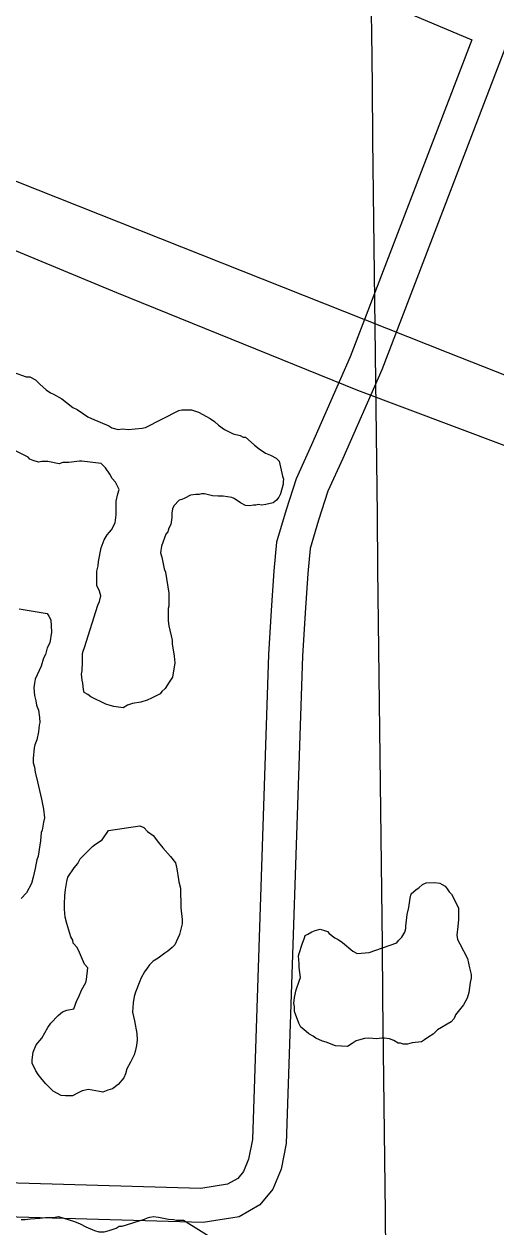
# Model space of a CAD drawing. Extents: x 3677843 to 3715951, y 511991 to 537744.
# Drawn here: x 3702883 to 3703299, y 519150 to 520210 of the extents above; entities that cross this region are included whole.
import ezdxf

# ---------------------------------------------------------------- set-up
doc = ezdxf.new("R2010")
doc.units = 0
for name, color, linetype in [('V-GRID-MAJR', 7, 'Continuous'), ('V-ROAD-CNTR', 7, 'Continuous'), ('V-SITE-VEGE', 7, 'Continuous')]:
    doc.layers.add(name, color=color, linetype=linetype)

msp = doc.modelspace()

# ---------------------------------------------------------------- linework, layer by layer
at = {"layer": 'V-GRID-MAJR'}
msp.add_spline([(3703218.92, 517647.956), (3703148.433, 523705.434), (3703077.91, 529765.996), (3703007.387, 535826.572), (3703007.3510000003, 535829.642)], degree=3, dxfattribs=at)
at = {"layer": 'V-ROAD-CNTR'}
for points in [[(3703116.620727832, 521520.72093235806), (3703099.288762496, 520927.81411817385), (3703083.149794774, 520669.59563461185), (3703081.710797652, 520621.5447307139), (3703077.8068054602, 520599.204775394), (3703076.3168084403, 520573.5898266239), (3703072.0878168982, 520548.09187761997), (3703064.197832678, 520518.72593635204), (3703057.175846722, 520486.004001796), (3703046.174868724, 520444.4440849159), (3703036.330888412, 520405.9011620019), (3703028.850903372, 520374.77922424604), (3703023.4969140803, 520354.72726434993), (3703023.539913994, 520329.1423155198), (3703027.418906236, 520312.9653478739), (3703035.0578909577, 520296.916379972), (3703052.4268562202, 520287.485398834), (3703124.590711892, 520261.23045134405), (3703277.447406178, 520196.48158084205)], [(3703415.493130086, 521510.19695340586), (3703399.783161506, 521259.17945544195), (3703378.0162050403, 520417.73913832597), (3703374.6512117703, 520391.57219066), (3703371.9772171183, 520376.67122046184), (3703367.74622558, 520351.449270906), (3703357.7122456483, 520327.955317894), (3703349.753261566, 520308.12535755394), (3703318.662323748, 520220.17553345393), (3703198.036565, 519905.59516261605), (3703163.589633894, 519827.3123191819), (3703150.48166011, 519798.62737655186), (3703142.353676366, 519773.1494275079), (3703134.8646913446, 519747.97047786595), (3703132.8076954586, 519726.080521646), (3703130.5017000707, 519691.34959110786), (3703128.160704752, 519653.14766751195), (3703113.8207334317, 519223.40352700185), (3703109.385742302, 519200.67957244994), (3703102.1117568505, 519183.14260752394), (3703090.65177977, 519169.18163544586), (3703072.15681676, 519158.658656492), (3703040.482880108, 519153.550666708), (3702825.0123110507, 519159.86165408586)], [(3703277.447406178, 520196.4825808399), (3703170.2846205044, 519917.0131397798), (3703136.215688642, 519839.5882946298), (3703122.447716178, 519809.45935488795), (3703113.683733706, 519781.9854098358), (3703105.2707505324, 519753.704466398), (3703102.90175527, 519728.47851685), (3703100.56175995, 519693.26158728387), (3703098.1907646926, 519654.56566467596), (3703083.9167932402, 519226.7975202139), (3703080.5198000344, 519209.38755503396), (3703076.103808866, 519198.742576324), (3703070.987819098, 519192.50958878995), (3703062.0308370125, 519187.412598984), (3703038.51688404, 519183.6206065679), (3702826.17730872, 519189.8405941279)], [(3705523.3939142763, 519155.2476633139), (3705260.380440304, 519164.5626446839), (3705230.1435007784, 519169.07363566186), (3705209.071542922, 519171.75863029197), (3705185.754589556, 519173.22362736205), (3705164.955631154, 519178.3886170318), (3705137.464686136, 519184.61060458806), (3705109.494742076, 519192.5735886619), (3705069.668821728, 519206.60856059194), (3704688.1335847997, 519356.2282613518), (3704081.0997988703, 519595.38678303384), (3703256.7244476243, 519920.53313274), (3702731.05249897, 520128.875716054)], [(3702828.6353038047, 520029.894914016), (3702964.110032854, 519973.7370263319), (3703176.7366076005, 519887.7961982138), (3703566.244828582, 519741.326491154), (3703811.20533866, 519636.70670039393), (3703841.37527832, 519625.2477233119), (3703881.96519714, 519613.19074742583), (3703926.713107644, 519594.88878403), (3704006.08994889, 519564.091845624), (3704335.187290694, 519433.3451071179), (3704794.379372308, 519254.6824644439), (3705005.048950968, 519171.738630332), (3705055.0158510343, 519154.13066554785), (3705083.9647931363, 519144.66868447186), (3705116.113728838, 519132.44470892), (3705142.350676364, 519124.99472381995), (3705173.0846148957, 519120.478732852), (3705196.873567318, 519116.5267407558), (3705239.281482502, 519112.8917480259), (3705294.575371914, 519107.14675951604), (3705341.954277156, 519104.207765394), (3705412.936135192, 519103.77176626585), (3705521.3059184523, 519097.4647788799)]]:
    msp.add_lwpolyline(points, dxfattribs=at)
at = {"layer": 'V-SITE-VEGE'}
for points in [[(3702873.0870000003, 519903.63800000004), (3702884.571, 519899.348), (3702887.841, 519899.37), (3702892.769, 519896.675), (3702896.613, 519892.882), (3702902.099, 519888.00800000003), (3702905.933, 519885.309), (3702908.669, 519884.23600000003), (3702915.788, 519879.919), (3702920.173, 519876.675), (3702925.653, 519872.347), (3702929.483, 519870.735), (3702938.8000000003, 519864.251), (3702942.082, 519862.63800000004), (3702957.397, 519856.19), (3702960.136, 519854.575), (3702965.6, 519852.973), (3702969.413, 519853.544)], [(3702969.413, 519853.544), (3702974.326, 519853.032), (3702986.864, 519854.206), (3702989.588, 519854.767), (3703018.9420000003, 519869.689), (3703021.666, 519870.25200000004), (3703030.392, 519870.309), (3703036.4050000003, 519868.167), (3703046.805, 519862.781), (3703050.6410000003, 519860.08), (3703053.934, 519856.827), (3703059.414, 519853.047), (3703067.076, 519849.278), (3703073.085, 519847.681), (3703075.823, 519846.063), (3703078.004, 519846.077), (3703082.9420000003, 519841.746), (3703085.686, 519839.036), (3703090.073, 519835.79600000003), (3703095.551, 519832.012), (3703099.9280000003, 519830.40400000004), (3703104.8510000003, 519827.70900000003), (3703107.598, 519825.001), (3703110.41, 519811.927), (3703111.52, 519809.207), (3703110.987, 519807.022), (3703111.002, 519804.83900000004), (3703108.878, 519796.10000000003), (3703107.2600000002, 519793.364), (3703105.095, 519790.62200000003), (3703102.384, 519788.422), (3703095.848, 519786.743), (3703092.035, 519786.17100000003), (3703089.305, 519786.7), (3703087.126, 519786.141), (3703084.9450000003, 519786.124), (3703081.6780000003, 519785.559), (3703077.855, 519786.077), (3703073.474, 519788.23000000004), (3703067.998, 519792.012), (3703065.808, 519793.09), (3703058.165, 519794.13), (3703053.8030000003, 519794.101), (3703048.89, 519794.615), (3703041.789, 519796.205), (3703039.061, 519796.186), (3703036.884, 519795.625), (3703034.156, 519795.609), (3703029.254, 519795.031), (3703024.363, 519792.272), (3703021.6410000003, 519791.162), (3703019.4620000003, 519790.603), (3703014.586, 519785.661), (3703013.5130000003, 519782.927), (3703012.992, 519779.104), (3703013.017, 519775.29000000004), (3703011.966, 519769.282), (3703010.353, 519765.999), (3703009.2830000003, 519762.72000000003), (3703007.664, 519760.526), (3703003.912, 519750.139), (3703002.859, 519744.132), (3703003.975, 519740.321), (3703006.2260000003, 519729.972), (3703007.336, 519727.25200000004), (3703010.185, 519708.726), (3703010.258, 519697.27400000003), (3703009.728, 519695.08900000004), (3703009.8000000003, 519684.181), (3703010.373, 519679.821), (3703013.183, 519667.293), (3703013.205, 519664.02), (3703014.913, 519653.123), (3703015.497, 519647.126), (3703013.4, 519634.568), (3703010.701, 519630.18700000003), (3703006.918, 519624.707), (3703004.2090000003, 519621.963), (3703002.5870000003, 519619.771), (3702994.9760000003, 519615.903), (3702991.169, 519614.242), (3702985.725, 519612.569), (3702978.099, 519611.428), (3702973.745, 519609.76300000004), (3702969.941, 519607.555), (3702961.754, 519608.593), (3702958.475, 519609.662), (3702954.649, 519610.727), (3702941.515, 519617.18700000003), (3702938.775, 519619.352), (3702935.492, 519620.965), (3702934.931, 519623.689), (3702934.345, 519629.141), (3702933.784, 519631.863), (3702933.202, 519637.315), (3702933.7290000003, 519640.045), (3702933.714, 519642.226), (3702934.235, 519646.045), (3702934.173, 519655.318), (3702934.7060000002, 519657.506), (3702935.775, 519660.78500000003)], [(3702935.775, 519660.78500000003), (3702947.528, 519697.952), (3702949.144, 519701.235), (3702950.203, 519706.15), (3702949.083, 519710.506), (3702946.869, 519715.401), (3702946.848, 519718.673), (3702946.787, 519727.945), (3702947.846, 519732.862), (3702948.366, 519736.683), (3702950.467, 519748.695), (3702953.148, 519755.804), (3702955.847, 519760.186), (3702958.014, 519762.382), (3702959.636, 519764.57300000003), (3702962.87, 519770.594), (3702963.912, 519777.693), (3702963.8340000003, 519789.694), (3702965.4280000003, 519796.248), (3702966.4930000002, 519800.07300000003), (3702963.179, 519806.596), (3702960.4280000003, 519809.852), (3702958.223, 519813.653), (3702954.3680000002, 519819.083), (3702950.524, 519822.876), (3702933.6040000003, 519824.946), (3702931.423, 519824.93200000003), (3702922.157, 519823.781), (3702916.704, 519823.744), (3702913.437, 519822.632), (3702903.6070000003, 519824.75), (3702898.153, 519824.713), (3702895.427, 519824.14900000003), (3702890.5100000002, 519825.753), (3702887.774, 519826.826), (3702886.127, 519828.452), (3702875.7290000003, 519833.83900000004)], [(3702878.279, 519694.767), (3702902.8510000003, 519690.56700000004), (3702904.504, 519688.396), (3702906.161, 519685.13300000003), (3702906.7770000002, 519674.23000000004), (3702905.202, 519664.946), (3702903.0500000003, 519660.568), (3702901.452, 519654.559), (3702899.838, 519651.276), (3702897.702, 519644.17100000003), (3702892.324, 519632.68200000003), (3702891.8000000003, 519629.405), (3702891.284, 519625.039), (3702891.872, 519618.498), (3702892.9960000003, 519613.59500000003), (3702893.565, 519609.781), (3702895.23, 519605.427), (3702896.365, 519598.892), (3702896.394, 519594.528), (3702895.861, 519592.342), (3702895.355, 519586.34), (3702893.7660000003, 519579.237), (3702892.1580000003, 519574.863), (3702891.632, 519572.13300000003), (3702890.602, 519562.853), (3702890.626, 519559.036), (3702891.7430000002, 519555.22500000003), (3702892.3140000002, 519550.86600000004), (3702894.557, 519542.15), (3702897.93, 519526.903), (3702899.623, 519518.189), (3702900.764, 519510.56), (3702899.697, 519506.734), (3702898.6550000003, 519499.636), (3702897.577, 519497.44800000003), (3702897.08, 519490.352), (3702896.56, 519486.533), (3702894.987, 519476.704), (3702893.918, 519473.423), (3702892.8570000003, 519469.055), (3702892.332, 519465.778), (3702890.745, 519458.131), (3702889.146, 519452.667), (3702884.8370000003, 519444.456), (3702879.958, 519439.515)], [(3702880.186, 519156.436), (3702883.461, 519156.456), (3702888.363, 519157.036), (3702896.541, 519157.634), (3702898.722, 519157.648), (3702901.446, 519158.21400000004), (3702910.173, 519158.26900000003), (3702912.896, 519158.832), (3702927.105, 519154.56200000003), (3702932.029, 519152.414), (3702936.954, 519149.718), (3702944.614, 519146.49700000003), (3702948.4390000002, 519145.43), (3702953.346, 519145.463), (3702957.703, 519146.583), (3702963.6890000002, 519148.803), (3702966.4050000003, 519150.46), (3702969.13, 519150.476), (3702978.3850000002, 519153.264), (3702984.916, 519155.488), (3702988.728, 519156.604), (3702991.4450000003, 519157.71400000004), (3702993.6240000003, 519158.273), (3702996.893, 519158.84)], [(3702996.893, 519158.84), (3703001.259, 519158.322), (3703009.9960000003, 519156.743), (3703014.365, 519156.227), (3703017.095, 519155.701), (3703023.095, 519155.74)], [(3703023.095, 519155.74), (3703054.313, 519136.308)]]:
    msp.add_lwpolyline(points, dxfattribs=at)
for points in [[(3702957.0160000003, 519499.476), (3702984.808, 519503.476), (3702988.091, 519501.862), (3702991.384, 519498.61), (3702996.3200000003, 519494.825), (3703001.268, 519488.857), (3703005.1180000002, 519483.97500000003), (3703011.7120000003, 519476.381), (3703016.112, 519470.955), (3703017.238, 519465.51), (3703018.936, 519456.24700000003), (3703018.95, 519454.066), (3703020.6210000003, 519448.62200000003), (3703020.738, 519431.169), (3703021.895, 519420.814), (3703021.9220000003, 519416.99700000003), (3703019.8000000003, 519407.70900000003), (3703018.186, 519404.42600000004), (3703015.497, 519398.409), (3703013.33, 519396.21400000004), (3703009.5330000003, 519392.914), (3703006.818, 519391.262), (3703000.848, 519386.858), (3702996.502, 519384.104), (3702993.252, 519380.809), (3702991.0870000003, 519378.066), (3702988.926, 519374.77900000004), (3702985.6950000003, 519368.75800000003), (3702984.617, 519366.571), (3702980.863, 519356.728), (3702979.798, 519352.903), (3702978.744, 519347.441), (3702978.252, 519339.257), (3702979.94, 519331.63), (3702982.197, 519320.19200000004), (3702982.231, 519314.738), (3702981.719, 519309.825), (3702980.665, 519304.365), (3702979.592, 519301.631), (3702976.362, 519295.063), (3702973.128, 519289.044), (3702972.065, 519284.67100000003), (3702970.451, 519281.389), (3702965.5810000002, 519275.357), (3702960.699, 519271.507), (3702956.343, 519270.387), (3702951.991, 519268.722), (3702949.259, 519269.25), (3702939.43, 519270.82300000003), (3702933.985, 519269.694), (3702930.177, 519268.034), (3702925.287, 519265.275), (3702919.286, 519265.23600000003), (3702915.465, 519265.754), (3702908.35, 519269.526), (3702901.761, 519276.02900000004), (3702898.464, 519279.824), (3702895.163, 519284.166), (3702892.9590000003, 519287.42600000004), (3702891.8510000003, 519290.14400000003), (3702889.643, 519293.949), (3702889.623, 519297.22000000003), (3702890.669, 519303.771), (3702893.3540000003, 519310.335), (3702898.225, 519316.36600000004), (3702903.619, 519325.674), (3702906.318, 519329.51), (3702912.821, 519336.099), (3702916.6180000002, 519339.396), (3702920.4250000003, 519341.05700000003), (3702926.415, 519342.18700000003), (3702929.096, 519349.29600000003), (3702930.714, 519352.034), (3702933.399, 519358.596), (3702937.173, 519365.168), (3702937.704, 519367.898), (3702938.724, 519378.267), (3702935.975, 519381.521), (3702931.543, 519391.858), (3702929.3340000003, 519396.206), (3702926.036, 519400.003), (3702925.473, 519402.724), (3702923.818, 519405.44200000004), (3702920.468, 519417.419), (3702918.795, 519422.862), (3702918.203, 519429.94800000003), (3702918.174, 519434.313), (3702918.67, 519441.952), (3702919.18, 519447.41000000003), (3702920.222, 519454.51), (3702921.289, 519458.332), (3702926.69, 519466.548), (3702929.936, 519470.38800000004), (3702932.092, 519474.222), (3702942.9280000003, 519485.201), (3702945.642, 519487.39900000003), (3702951.6180000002, 519491.257)], [(3703186.808, 519391.901), (3703211.298, 519400.242), (3703212.918, 519402.436), (3703215.632, 519405.18), (3703218.327, 519409.561), (3703219.396, 519412.841), (3703219.382, 519415.023), (3703220.404, 519425.392), (3703222.001, 519431.402), (3703223.037, 519439.59), (3703224.1040000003, 519443.414), (3703228.4420000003, 519447.264), (3703230.613, 519448.913), (3703233.867, 519451.661), (3703237.13, 519453.32), (3703244.767, 519453.369), (3703249.133, 519452.853), (3703251.3200000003, 519451.778), (3703254.058, 519450.158), (3703255.711, 519447.987), (3703257.364, 519445.272), (3703259.559, 519443.10500000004), (3703265.6380000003, 519431.14400000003), (3703265.705, 519420.784), (3703265.2, 519414.77900000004), (3703264.159, 519407.136), (3703264.731, 519403.32), (3703266.936, 519399.517), (3703273.568, 519386.471), (3703275.257, 519378.3), (3703276.935, 519372.31200000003), (3703276.955, 519369.039), (3703275.8880000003, 519365.213), (3703274.856, 519356.48000000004), (3703273.252, 519351.561), (3703270.018, 519345.54000000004), (3703262.984, 519336.766), (3703261.917, 519333.488), (3703259.207, 519330.74100000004), (3703247.255, 519323.571), (3703243.4620000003, 519319.729), (3703239.659, 519317.523), (3703235.86, 519314.771), (3703233.142, 519313.11600000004), (3703224.969, 519311.971), (3703220.613, 519310.851), (3703216.795, 519310.826), (3703214.606, 519311.90400000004), (3703212.4250000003, 519311.889), (3703208.591, 519314.04600000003), (3703204.7630000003, 519315.658), (3703200.397, 519316.174), (3703198.214, 519316.159), (3703193.311, 519315.582), (3703186.761, 519316.08400000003), (3703182.944, 519316.059), (3703177.5, 519314.38800000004), (3703175.321, 519313.827), (3703172.065, 519311.623), (3703167.719, 519308.869), (3703157.352, 519309.346), (3703149.15, 519312.561), (3703145.8710000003, 519313.632), (3703139.852, 519316.319), (3703137.66, 519317.941), (3703133.829, 519320.10000000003), (3703129.44, 519323.889), (3703126.697, 519326.05100000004), (3703125.041, 519329.314), (3703121.153, 519339.65), (3703121.125, 519344.014), (3703120.5640000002, 519346.73600000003), (3703121.072, 519352.196), (3703122.665, 519358.75200000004), (3703125.342, 519366.405), (3703126.411, 519369.686), (3703125.262, 519378.40400000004), (3703125.241, 519381.677), (3703124.649, 519388.76300000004), (3703125.18, 519390.94800000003), (3703127.852, 519399.14900000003), (3703129.9990000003, 519404.617), (3703130.529, 519406.802), (3703132.704, 519407.908), (3703136.507, 519410.114), (3703139.227, 519411.221), (3703143.585, 519412.344), (3703147.409, 519411.277), (3703150.143, 519410.204), (3703151.789, 519408.57800000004), (3703156.723, 519404.793), (3703159.461, 519403.175), (3703163.2970000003, 519400.472), (3703172.62, 519392.898), (3703176.451, 519390.74100000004)]]:
    msp.add_lwpolyline(points, close=True, dxfattribs=at)

doc.saveas('drawing.dxf')
